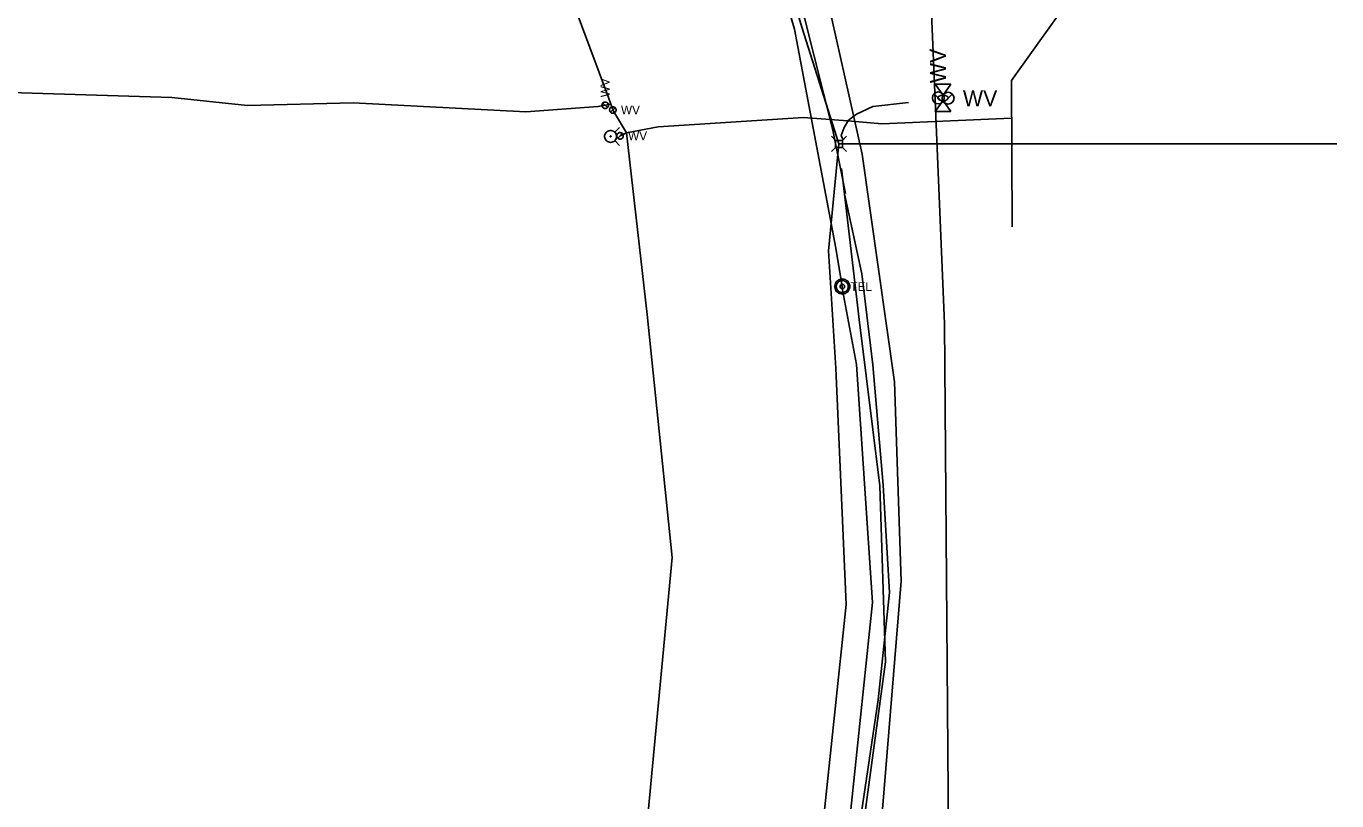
# Model space of a CAD drawing. Extents: x 600849 to 606371, y 330010 to 403088.
# Drawn here: x 602227 to 602801, y 356688 to 357027 of the extents above; entities that cross this region are included whole.
import ezdxf

# ---------------------------------------------------------------- set-up
doc = ezdxf.new("R2010")
doc.units = 0
for name, color, linetype in [('E_UTL_AG', 7, 'Continuous'), ('E_UTL_AG_Bold', 7, 'Continuous'), ('E_UTL_E_UG', 7, 'Continuous'), ('E_UTL_FO_UG_MCI', 7, 'Continuous'), ('E_UTL_G_UG', 7, 'Continuous'), ('E_UTL_T_MH', 7, 'Continuous'), ('E_UTL_T_UG', 7, 'Continuous'), ('E_UTL_TV_UG', 7, 'Continuous'), ('E_UTL_W', 7, 'Continuous'), ('E_UTL_W_UG', 7, 'Continuous'), ('E_UTL_WHydrant', 7, 'Continuous')]:
    doc.layers.add(name, color=color, linetype=linetype)

msp = doc.modelspace()

# ---------------------------------------------------------------- linework, layer by layer
at = {"layer": 'E_UTL_AG'}
for points in [[(602624.76, 357001.92), (602631.69, 357001.92)], [(602628.23, 356997.07), (602624.76, 357001.92)], [(602631.69, 357001.92), (602628.23, 356997.07)], [(602628.23, 356994.76), (602624.76, 356989.92)], [(602631.69, 356989.92), (602628.23, 356994.76)], [(602624.76, 356989.92), (602631.69, 356989.92)]]:
    msp.add_lwpolyline(points, dxfattribs=at)
msp.add_ellipse((602628.23, 356995.92), major_axis=(2.31, 0), ratio=0.5, dxfattribs=at)
at = {"layer": 'E_UTL_AG_Bold'}
for points in [[(602581.11, 356977.36), (602579.35, 356979.12)], [(602584.2, 356977.36), (602581.11, 356977.36)], [(602581.11, 356977.36), (602581.11, 356974.27)], [(602584.2, 356977.36), (602585.95, 356979.12)], [(602584.2, 356974.27), (602584.2, 356977.36)], [(602581.11, 356974.27), (602579.35, 356972.52)], [(602581.11, 356974.27), (602584.2, 356974.27)], [(602584.2, 356974.27), (602585.95, 356972.52)]]:
    msp.add_lwpolyline(points, dxfattribs=at)
at = {"layer": 'E_UTL_E_UG'}
for points in [[(602592.79, 356971.3), (602579.51, 357030.62), (602556.24, 357096.4), (602545.55, 357134.62), (602542.21, 357174.19), (602545.99, 357176.58), (602553.75, 357176.54)], [(602600.46, 356668.52), (602609.97, 356784.31), (602606.98, 356871.64), (602592.79, 356971.3)]]:
    msp.add_lwpolyline(points, dxfattribs=at)
at = {"layer": 'E_UTL_FO_UG_MCI'}
for points in [[(602585.52, 356954.04), (602580.01, 356981.78), (602567.68, 357030.47), (602551.83, 357079.12), (602535.04, 357133.65)], [(602423.89, 355877.3), (602441.85, 355976.47), (602457, 356036.57), (602470.01, 356100.19), (602478.31, 356143.72), (602487.59, 356179.43), (602505.52, 356255.16), (602516.48, 356294.21), (602523.99, 356327.56), (602529.05, 356353.18), (602532.07, 356367.78), (602536.97, 356392.52), (602541.88, 356427.88), (602548.46, 356463.33), (602560.06, 356519.9), (602563.3, 356533.93), (602573.49, 356583.12), (602591.95, 356679.34), (602599.79, 356732.5), (602604.78, 356779.44), (602602.1, 356826.34), (602597.5, 356879.04), (602592.66, 356918.88), (602585.11, 356953.89)]]:
    msp.add_lwpolyline(points, dxfattribs=at)
at = {"layer": 'E_UTL_G_UG'}
for points in [[(602630.48, 356691.86), (602628.94, 356897.16), (602620.82, 357089.11)], [(602630.53, 356677.47), (602630.48, 356691.86)]]:
    msp.add_lwpolyline(points, dxfattribs=at)
at = {"layer": 'E_UTL_T_MH'}
for points in [[(602587.42, 356913.37), (602587.36, 356913.99), (602587.18, 356914.59), (602586.89, 356915.15), (602586.5, 356915.64), (602586.03, 356916.06), (602585.49, 356916.37), (602584.89, 356916.57), (602584.27, 356916.66), (602583.65, 356916.63), (602583.04, 356916.49), (602582.47, 356916.23), (602581.96, 356915.86), (602581.52, 356915.41), (602581.18, 356914.88), (602580.95, 356914.3), (602580.83, 356913.68), (602580.83, 356913.05), (602580.95, 356912.44), (602581.18, 356911.86), (602581.52, 356911.33), (602581.96, 356910.87), (602582.47, 356910.51), (602583.04, 356910.25), (602583.65, 356910.1), (602584.27, 356910.07), (602584.89, 356910.16), (602585.49, 356910.37), (602586.03, 356910.68), (602586.5, 356911.09), (602586.89, 356911.58), (602587.18, 356912.14), (602587.36, 356912.74), (602587.42, 356913.37)], [(602586.76, 356913.37), (602586.71, 356913.87), (602586.57, 356914.35), (602586.34, 356914.79), (602586.03, 356915.19), (602585.65, 356915.52), (602585.21, 356915.77), (602584.74, 356915.93), (602584.24, 356916), (602583.74, 356915.98), (602583.25, 356915.86), (602582.8, 356915.65), (602582.39, 356915.36), (602582.04, 356915), (602581.77, 356914.58), (602581.58, 356914.11), (602581.49, 356913.62), (602581.49, 356913.12), (602581.58, 356912.62), (602581.77, 356912.16), (602582.04, 356911.74), (602582.39, 356911.37), (602582.8, 356911.08), (602583.25, 356910.87), (602583.74, 356910.75), (602584.24, 356910.73), (602584.74, 356910.8), (602585.21, 356910.97), (602585.65, 356911.22), (602586.03, 356911.55), (602586.34, 356911.94), (602586.57, 356912.39), (602586.71, 356912.87), (602586.76, 356913.37)], [(602585.11, 356913.37), (602585.09, 356913.55), (602585.04, 356913.74), (602584.95, 356913.9), (602584.83, 356914.05), (602584.69, 356914.17), (602584.53, 356914.27), (602584.35, 356914.33), (602584.16, 356914.36), (602583.98, 356914.35), (602583.79, 356914.3), (602583.62, 356914.22), (602583.47, 356914.12), (602583.34, 356913.98), (602583.24, 356913.82), (602583.17, 356913.65), (602583.13, 356913.46), (602583.13, 356913.27), (602583.17, 356913.09), (602583.24, 356912.91), (602583.34, 356912.76), (602583.47, 356912.62), (602583.62, 356912.51), (602583.79, 356912.43), (602583.98, 356912.39), (602584.16, 356912.38), (602584.35, 356912.41), (602584.53, 356912.47), (602584.69, 356912.56), (602584.83, 356912.68), (602584.95, 356912.83), (602585.04, 356913), (602585.09, 356913.18), (602585.11, 356913.37)]]:
    msp.add_lwpolyline(points, dxfattribs=at)
at = {"layer": 'E_UTL_T_UG'}
msp.add_lwpolyline([(602547.13, 356480.52), (602568.03, 356576.75), (602586.87, 356674.59), (602597.37, 356775.06), (602590.4, 356879.26), (602584.29, 356911.91), (602583.72, 356914.77), (602584.11, 356913.37), (602581.34, 356930.14), (602563.22, 357026.05), (602536.49, 357116.31), (602532.98, 357197.95)], dxfattribs=at)
at = {"layer": 'E_UTL_TV_UG'}
for points in [[(602528.76, 356408.41), (602529.39, 356434.48), (602538.21, 356483.8), (602556.39, 356578.02), (602575.61, 356677.34), (602585.83, 356774.17), (602581.24, 356877.67), (602578.1, 356928.96), (602582.65, 356975.82), (602566.38, 357026.96), (602539.53, 357116.66), (602532.22, 357171.67), (602532.4, 357179.08)], [(602584.33, 356977.8), (602583.71, 356979.46), (602584.99, 356982.94), (602586.85, 356986.13), (602590.29, 356988.86), (602597.57, 356992.16), (602613.16, 356993.87)], [(602582.65, 356975.82), (602800.65, 356975.82)], [(602564.9, 356390.11), (602554.97, 356398.11), (602549.25, 356401.37), (602546.63, 356403.57), (602544.99, 356406.19), (602544.04, 356409.85), (602550.53, 356452.41), (602564.65, 356521.67), (602580.25, 356599.88), (602592.31, 356669.44), (602603.06, 356749.13), (602600.59, 356826.1), (602591.51, 356898.99), (602583.76, 356965.04)]]:
    msp.add_lwpolyline(points, dxfattribs=at)
at = {"layer": 'E_UTL_W'}
for points in [[(602480.3, 356994.1), (602480.04, 356994.08), (602479.77, 356994), (602479.53, 356993.88), (602479.32, 356993.71), (602479.14, 356993.5), (602479.01, 356993.27), (602478.92, 356993.01), (602478.88, 356992.74), (602478.89, 356992.47), (602478.96, 356992.21), (602479.07, 356991.96), (602479.23, 356991.74), (602479.42, 356991.56), (602479.65, 356991.41), (602479.9, 356991.31), (602480.17, 356991.26), (602480.44, 356991.26), (602480.71, 356991.31), (602480.96, 356991.41), (602481.19, 356991.56), (602481.38, 356991.74), (602481.54, 356991.96), (602481.65, 356992.21), (602481.72, 356992.47), (602481.73, 356992.74), (602481.69, 356993.01), (602481.6, 356993.27), (602481.47, 356993.5), (602481.29, 356993.71), (602481.08, 356993.88), (602480.83, 356994), (602480.57, 356994.08), (602480.3, 356994.1)], [(602481.31, 356991.67), (602479.3, 356993.68)], [(602628.03, 356994.13), (602624.33, 356997.76)], [(602628.63, 356993.97), (602632.29, 356997.64)], [(602485.09, 356990.66), (602485.07, 356990.93), (602484.99, 356991.19), (602484.86, 356991.43), (602484.7, 356991.64), (602484.49, 356991.82), (602484.26, 356991.95), (602484, 356992.04), (602483.73, 356992.08), (602483.46, 356992.07), (602483.2, 356992), (602482.95, 356991.89), (602482.73, 356991.73), (602482.54, 356991.54), (602482.4, 356991.31), (602482.3, 356991.06), (602482.25, 356990.79), (602482.25, 356990.52), (602482.3, 356990.25), (602482.4, 356990), (602482.54, 356989.77), (602482.73, 356989.58), (602482.95, 356989.42), (602483.2, 356989.31), (602483.46, 356989.24), (602483.73, 356989.23), (602484, 356989.27), (602484.26, 356989.36), (602484.49, 356989.49), (602484.7, 356989.67), (602484.86, 356989.89), (602484.99, 356990.13), (602485.07, 356990.39), (602485.09, 356990.66)], [(602482.66, 356989.65), (602484.67, 356991.66)], [(602488.22, 356979.32), (602488.2, 356979.59), (602488.12, 356979.85), (602487.99, 356980.09), (602487.83, 356980.3), (602487.62, 356980.48), (602487.39, 356980.61), (602487.13, 356980.7), (602486.86, 356980.74), (602486.59, 356980.73), (602486.33, 356980.66), (602486.08, 356980.55), (602485.86, 356980.39), (602485.67, 356980.2), (602485.53, 356979.97), (602485.43, 356979.72), (602485.38, 356979.45), (602485.38, 356979.18), (602485.43, 356978.91), (602485.53, 356978.66), (602485.67, 356978.43), (602485.86, 356978.24), (602486.08, 356978.08), (602486.33, 356977.97), (602486.59, 356977.9), (602486.86, 356977.89), (602487.13, 356977.93), (602487.39, 356978.02), (602487.62, 356978.15), (602487.83, 356978.33), (602487.99, 356978.55), (602488.12, 356978.79), (602488.2, 356979.05), (602488.22, 356979.32)], [(602485.79, 356978.31), (602487.8, 356980.32)]]:
    msp.add_lwpolyline(points, dxfattribs=at)
for centre in [(602626.18, 356995.94), (602630.46, 356995.8)]:
    msp.add_circle(centre, 2.59, dxfattribs=at)
at = {"layer": 'E_UTL_W_UG'}
msp.add_line((602601.4, 356984.6), (602658.27, 356987.07), dxfattribs=at)
for points in [[(602486.8, 356979.32), (602489.67, 356980.69), (602483.94, 356990.18), (602482.82, 356993.12), (602481.74, 356996.04), (602461.76, 357049.79), (602402.44, 357168.28), (602398.48, 357191.51), (602406.47, 357198.31), (602428.64, 357216.42), (602452.22, 357241.15), (602465.69, 357256.11), (602491.89, 357277.84), (602504.74, 357297.38), (602502.84, 357298.77), (602502.39, 357299.62), (602502.55, 357302.4), (602502.51, 357303.04)], [(602658.53, 356939.51), (602658.18, 357003.52), (602686.41, 357043.06)], [(602482.82, 356993.12), (602477.19, 356992.16), (602445.56, 356989.77), (602369.96, 356993.81), (602323.65, 356992.59), (602290.63, 356996.14), (602130.44, 357001.11)], [(602489.67, 356980.69), (602503.45, 356983.21), (602567.15, 356987.41)], [(602567.15, 356987.41), (602586.61, 356985.91), (602601.4, 356984.6)], [(602342.38, 355944.19), (602363.59, 356052.94), (602368.01, 356074.95), (602369.2, 356079.44), (602378.76, 356148.09), (602402.95, 356250.55), (602427.54, 356360.59), (602452.53, 356463.55), (602479.5, 356573.47), (602499.06, 356683.31), (602509.71, 356794.81), (602498.69, 356901.09), (602489.67, 356980.69)]]:
    msp.add_lwpolyline(points, dxfattribs=at)
at = {"layer": 'E_UTL_WHydrant'}
for points in [[(602482.68, 356976.45), (602483.17, 356976.5), (602483.65, 356976.64), (602484.09, 356976.87), (602484.49, 356977.18), (602484.81, 356977.55), (602485.06, 356977.99), (602485.22, 356978.46), (602485.3, 356978.95), (602485.27, 356979.45), (602485.15, 356979.93), (602484.95, 356980.39), (602484.66, 356980.79), (602484.3, 356981.14), (602483.88, 356981.41), (602483.41, 356981.59), (602482.92, 356981.69), (602482.43, 356981.69), (602481.94, 356981.59), (602481.47, 356981.41), (602481.05, 356981.14), (602480.69, 356980.79), (602480.4, 356980.39), (602480.2, 356979.93), (602480.08, 356979.45), (602480.06, 356978.95), (602480.13, 356978.46), (602480.29, 356977.99), (602480.54, 356977.55), (602480.87, 356977.18), (602481.26, 356976.87), (602481.7, 356976.64), (602482.18, 356976.5), (602482.68, 356976.45)], [(602484.51, 356980.91), (602486.65, 356983.05)], [(602482.68, 356978.88), (602482.71, 356978.88), (602482.75, 356978.89), (602482.78, 356978.91), (602482.81, 356978.93), (602482.84, 356978.96), (602482.86, 356978.99), (602482.87, 356979.03), (602482.88, 356979.07), (602482.87, 356979.1), (602482.86, 356979.14), (602482.85, 356979.18), (602482.83, 356979.21), (602482.8, 356979.23), (602482.77, 356979.25), (602482.73, 356979.27), (602482.69, 356979.28), (602482.66, 356979.28), (602482.62, 356979.27), (602482.58, 356979.25), (602482.55, 356979.23), (602482.52, 356979.21), (602482.5, 356979.18), (602482.49, 356979.14), (602482.48, 356979.1), (602482.47, 356979.07), (602482.48, 356979.03), (602482.49, 356978.99), (602482.51, 356978.96), (602482.54, 356978.93), (602482.57, 356978.91), (602482.6, 356978.89), (602482.64, 356978.88), (602482.68, 356978.88)], [(602484.51, 356977.24), (602486.65, 356975.1)]]:
    msp.add_lwpolyline(points, dxfattribs=at)

# ---------------------------------------------------------------- texts
at = {"layer": 'E_UTL_T_MH'}
msp.add_text('TEL', height=3.849, dxfattribs=at).set_placement((602587.68, 356911.42))
at = {"layer": 'E_UTL_W'}
for height, rotation, p in [(7, 90.63789, (602629.61, 357002.46)), (3.85, 90, (602482.23, 356996.24))]:
    msp.add_text('WV', height=height, rotation=rotation, dxfattribs=at).set_placement(p)
for height, p in [(7, (602636.94, 356992.3)), (3.85, (602487.23, 356988.73)), (3.85, (602490.36, 356977.39))]:
    msp.add_text('WV', height=height, dxfattribs=at).set_placement(p)

doc.saveas('drawing.dxf')
